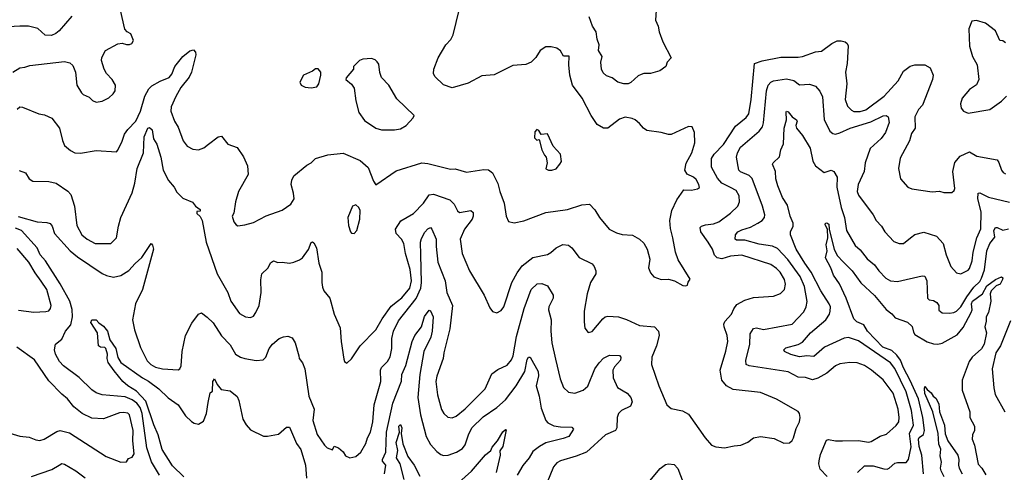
# Model space of a CAD drawing. Extents: x 1246230 to 1426786, y 660032 to 763141.
# Tile 524 of 566: x 1342294 to 1349126, y 748205 to 751350. Entities that reach past the tile are written whole.
import ezdxf

# ---------------------------------------------------------------- set-up
doc = ezdxf.new("R2010")
doc.units = 0

msp = doc.modelspace()

# ---------------------------------------------------------------- linework, layer by layer
at = {"layer": '0CON10XD'}
for points in [[(1342275, 750728.8), (1342295, 750743.8), (1342312.3, 750742.3), (1342425.9, 750695.9), (1342465, 750688), (1342516.2, 750665), (1342569.2, 750595), (1342590.3, 750510.3), (1342605, 750476.7), (1342645, 750440), (1342675.9, 750424.1), (1342715, 750422.9), (1342825, 750441.9), (1342965, 750432.5), (1342975, 750442.5), (1343004.3, 750505), (1343020.5, 750555), (1343043.7, 750586.4), (1343099.7, 750645), (1343130.7, 750715), (1343161.3, 750818.7), (1343190, 750870), (1343210.8, 750889.2), (1343268.1, 750921.9), (1343331.8, 750948.2), (1343349.3, 750970.7), (1343371.1, 751025), (1343425, 751093.3), (1343475, 751132.5), (1343499.3, 751139.3), (1343512.5, 751125), (1343516.2, 751105), (1343485.7, 750985), (1343470.2, 750949.8), (1343412.4, 750877.6), (1343376.5, 750815), (1343344.8, 750745.2), (1343341.6, 750715), (1343367.5, 750645), (1343393.6, 750603.6), (1343428.7, 750508.7), (1343455, 750471.9), (1343495, 750450.5), (1343535, 750445.6), (1343571.1, 750458.9), (1343604.6, 750485.4), (1343670, 750535), (1343695, 750540), (1343736.7, 750485), (1343802.7, 750462.7), (1343847.4, 750397.4), (1343874.3, 750335), (1343878.9, 750275), (1343811.9, 750155), (1343790, 750085), (1343778.8, 750005), (1343768.8, 749985), (1343780, 749945), (1343795, 749923.8), (1343808.3, 749918.3), (1343856.6, 749923.4), (1343915, 749940.6), (1344003.2, 749986.8), (1344115, 750027.5), (1344175, 750068.8), (1344197.5, 750105), (1344194, 750145), (1344178, 750205), (1344182.5, 750235), (1344195.7, 750264.3), (1344285, 750338), (1344316.2, 750355), (1344345, 750386), (1344431.7, 750411.7), (1344537, 750423), (1344655, 750372.5), (1344712.1, 750322.1), (1344748.3, 750228.3), (1344765, 750202.5), (1344905, 750300), (1345085, 750355.6), (1345125, 750351.4), (1345282, 750312), (1345315, 750314.5), (1345395, 750291.1), (1345515, 750308.9), (1345546.4, 750306.4), (1345574.2, 750285), (1345612, 750212), (1345625.8, 750155), (1345655.6, 750075.6), (1345670, 749985), (1345685, 749947.5), (1345725, 749938.8), (1345792.7, 749952.7), (1345945, 750009.2), (1346095, 750030.6), (1346195, 750064.2), (1346247.3, 750067.3), (1346285, 750028.8), (1346316.7, 749975), (1346383.8, 749895), (1346435, 749868.6), (1346475, 749857.1), (1346545, 749852.5), (1346594.3, 749824.3), (1346625, 749796.2), (1346648, 749755), (1346666, 749685), (1346656.7, 749625), (1346671.7, 749591.7), (1346694.2, 749564.2), (1346745, 749544), (1346795, 749546.2), (1346836.4, 749536.4), (1346895, 749503.3), (1346915, 749500), (1346927.5, 749505), (1346933, 749527), (1346947, 749547), (1346862.1, 749682.1), (1346844.2, 749735), (1346826.1, 749833.9), (1346809.1, 749899.1), (1346805.5, 749955), (1346818.9, 750025), (1346852.4, 750097.6), (1346902.5, 750167.5), (1346954.3, 750165.7), (1346995.7, 750174.3), (1347010, 750185), (1347006.2, 750205), (1346988.3, 750238.3), (1346970, 750255), (1346926.2, 750276.2), (1346908.5, 750305), (1346917, 750353), (1346957.8, 750425), (1346978.1, 750495), (1346976.1, 750566.1), (1346960, 750605), (1346935, 750607.5), (1346815, 750552.5), (1346795, 750552.9), (1346745, 750565.7), (1346645, 750579.2), (1346621.2, 750595), (1346595, 750628.8), (1346563.3, 750655), (1346544.1, 750664.1), (1346495, 750672), (1346455, 750658.8), (1346375, 750596.2), (1346345, 750596.2), (1346301.3, 750621.3), (1346258, 750685), (1346197.5, 750805), (1346130, 750895), (1346112, 750965), (1346103.6, 751036.4), (1346105.6, 751095.6), (1346066.4, 751096.4), (1346045, 751133.3), (1346020.7, 751150.7), (1345980.7, 751160.7), (1345945, 751160), (1345905, 751136.2), (1345875, 751086.2), (1345843.3, 751055), (1345805, 751039.4), (1345715, 751032.5), (1345585, 750966.9), (1345499.3, 750960.7), (1345405, 750909.5), (1345295, 750877.1), (1345235, 750897.5), (1345174.5, 750954.5), (1345165.7, 750975), (1345167.5, 751005), (1345198.1, 751085), (1345250.6, 751175), (1345285, 751212.5), (1345302.2, 751245), (1345342.9, 751415)], [(1342825, 750775.7), (1342865, 750784.4), (1342912.1, 750807.9), (1342941.2, 750835), (1342956, 750855), (1342958, 750895), (1342934.3, 750934.3), (1342895.8, 750975), (1342880, 751005), (1342860.6, 751065), (1342863.2, 751086.8), (1342890, 751135), (1342975, 751182), (1343005, 751187.5), (1343035, 751176.2), (1343055, 751178), (1343072.5, 751185), (1343083.3, 751205), (1343065, 751252.5), (1343040, 751265), (1343023, 751283), (1342992, 751415)], [(1346710.8, 751415), (1346705.4, 751345.4), (1346724.4, 751305), (1346731.4, 751265), (1346755.8, 751195), (1346813.8, 751085), (1346786.7, 751055), (1346777.5, 751025), (1346735, 750993.8), (1346670, 750975), (1346625, 750975.8), (1346605, 750970), (1346585, 750959.2), (1346535, 750912.9), (1346515, 750904.4), (1346485, 750902.9), (1346445, 750916), (1346405, 750946), (1346365, 750960), (1346341.5, 750981.5), (1346330.9, 751005), (1346326.4, 751053.6), (1346335.5, 751095), (1346310.6, 751135), (1346314.5, 751175), (1346301.5, 751215), (1346294.7, 751264.7), (1346268.8, 751305), (1346245, 751368.6)], [(1342655.7, 751375), (1342567.7, 751272.3), (1342545, 751253.3), (1342515, 751240), (1342471.2, 751241.2), (1342418.8, 751288.8), (1342355, 751304), (1342295, 751305.8), (1342175, 751296.9)], [(1349135, 751189.4), (1349115, 751202.5), (1349095, 751204), (1349065, 751273.3), (1348995, 751324.4), (1348933.3, 751343.3), (1348901.4, 751338.6), (1348878.8, 751285), (1348883.1, 751165), (1348904.2, 751095), (1348936.9, 751035), (1348949.2, 750935), (1348932.4, 750897.6), (1348885, 750863.8), (1348833.8, 750805), (1348821.2, 750765), (1348826.1, 750736.1), (1348842.5, 750715), (1348875, 750701.2), (1349025, 750725.8), (1349105.7, 750784.3), (1349141.2, 750818.8)], [(1346209.5, 749250.5), (1346216.1, 749206.1), (1346237, 749177), (1346265, 749183.8), (1346339.3, 749270.7), (1346355.5, 749284.5), (1346375, 749290.6), (1346447.5, 749285), (1346505, 749265.8), (1346595, 749224.3), (1346697.5, 749215), (1346725.7, 749185), (1346731.5, 749155), (1346711.8, 749085), (1346680, 749005), (1346676.9, 748955), (1346728.6, 748805), (1346785, 748673.3), (1346815, 748648), (1346892.5, 748632.5), (1346935, 748608.8), (1347050, 748445), (1347093.3, 748395), (1347125, 748382.9), (1347185, 748374.3), (1347251.9, 748388.1), (1347297, 748393), (1347346.7, 748415), (1347384.4, 748445.6), (1347435, 748454.2), (1347529.7, 748439.7), (1347595, 748408.8), (1347635, 748410), (1347654.1, 748425.9), (1347664, 748445), (1347681.2, 748508.8), (1347703.9, 748556.1), (1347708.8, 748585), (1347703.9, 748613.9), (1347695, 748626.7), (1347545, 748714.2), (1347435, 748760), (1347245, 748780), (1347198.1, 748805), (1347164.5, 748845), (1347153.6, 748915), (1347193.6, 749046.4), (1347206.7, 749115), (1347202.5, 749155), (1347181.5, 749215), (1347180.6, 749235), (1347187.4, 749252.6), (1347232.9, 749305), (1347248.9, 749341.1), (1347269.7, 749370.3), (1347325, 749400.6), (1347385, 749418.9), (1347525, 749429.4), (1347572.4, 749447.6), (1347600.6, 749475), (1347607.8, 749512.2), (1347601.5, 749545), (1347571.1, 749595), (1347545, 749622.3), (1347505, 749648.9), (1347305, 749712.7), (1347225, 749707.1), (1347165, 749688.2), (1347132.2, 749695), (1347114, 749714), (1347100.9, 749755), (1347070.9, 749805), (1347020.4, 749875), (1347014.4, 749905), (1347024.5, 749915.5), (1347052.5, 749925), (1347108.8, 749931.2), (1347145, 749944.4), (1347225.8, 750005), (1347276.7, 750053.3), (1347288.5, 750085), (1347286.5, 750125), (1347264, 750164), (1347226.6, 750183.4), (1347166.7, 750215), (1347135, 750249.5), (1347093.8, 750325), (1347094.5, 750384.5), (1347111.8, 750415), (1347176.7, 750483.3), (1347260.1, 750609.9), (1347335, 750669.1), (1347353.2, 750695), (1347369.8, 750795), (1347393.3, 751045), (1347445, 751064.3), (1347575, 751090), (1347695, 751088.9), (1347725, 751094.4), (1347815, 751127.5), (1347857.9, 751132.1), (1347930, 751185), (1347965, 751202), (1347993.9, 751203.9), (1348022.5, 751195), (1348036.2, 751185), (1348041.7, 751168.3), (1348035.4, 751044.6), (1348024.6, 750985.4), (1348033.3, 750905), (1348021.8, 750795), (1348037.8, 750747.8), (1348065, 750720.6), (1348082.2, 750712.2), (1348125, 750710.8), (1348165, 750723.2), (1348292.5, 750817.5), (1348388.8, 750925), (1348425, 750992.9), (1348473.2, 751026.8), (1348505, 751037.1), (1348575, 751036.2), (1348611.9, 751015), (1348631.5, 750965), (1348627.7, 750935), (1348558.1, 750755), (1348531.2, 750725), (1348504.5, 750675.5), (1348507.8, 750595), (1348481.4, 750558.6), (1348467, 750507), (1348403.4, 750386.6), (1348391.4, 750315), (1348404.2, 750244.2), (1348457.3, 750187.3), (1348485, 750174), (1348625, 750153.3), (1348675, 750158), (1348705, 750150), (1348760.7, 750149.3), (1348777.3, 750162.7), (1348782.3, 750177.7), (1348768.9, 750295), (1348781.3, 750358.7), (1348819.4, 750400.6), (1348885, 750431.5), (1348935, 750401.9), (1349075, 750376.2), (1349087.7, 750357.7), (1349105, 750303.3), (1349117.7, 750287.7), (1349135, 750278.8)], [(1342245, 750985.6), (1342293.8, 751016.2), (1342330.3, 751019.7), (1342365, 751032), (1342605, 751060), (1342640.7, 751050.7), (1342661.9, 751031.9), (1342680.8, 750985), (1342690.8, 750895), (1342722.1, 750842.1), (1342735, 750828.8), (1342775, 750812), (1342799.3, 750789.3), (1342825, 750775.7)], [(1344895, 750583.8), (1344935, 750592), (1344975.8, 750614.2), (1345023, 750667), (1345030, 750685), (1344910.9, 750800.9), (1344855.4, 750895.4), (1344805, 750947.5), (1344791.7, 750981.7), (1344785, 751040), (1344775, 751057.5), (1344760.7, 751070.7), (1344735, 751080), (1344675, 751076.2), (1344652.5, 751065), (1344610, 751025), (1344610, 751005), (1344560, 750945), (1344557.5, 750935), (1344595, 750901.2), (1344614.2, 750875), (1344625.7, 750785), (1344645.7, 750705), (1344685, 750649.2), (1344765.8, 750595.8), (1344805, 750584.2), (1344895, 750583.8)], [(1344315, 750876.7), (1344355, 750884), (1344370, 750905), (1344384, 750965), (1344383.8, 750985), (1344365, 751007.5), (1344345, 751007.5), (1344325, 750992.5), (1344262.5, 750965), (1344237.5, 750915), (1344247.5, 750895), (1344275, 750880), (1344315, 750876.7)], [(1347896.6, 748176.6), (1347847.4, 748227.4), (1347838.7, 748265), (1347840.6, 748285), (1347850.6, 748329.4), (1347892.5, 748427.5), (1347906.3, 748433.7), (1347955, 748424.2), (1348003.8, 748423.8), (1348115, 748425.6), (1348184.4, 748415.6), (1348201.4, 748418.6), (1348265, 748455.6), (1348308.9, 748471.1), (1348375, 748529.4), (1348393.5, 748555), (1348396.6, 748585), (1348390, 748645), (1348353.7, 748755), (1348285, 748847.5), (1348205, 748915.5), (1348155, 748947.9), (1348105, 748965.4), (1348052.8, 748967.2), (1347985, 748958.6), (1347955, 748945.7), (1347895, 748893.5), (1347831.2, 748858.8), (1347795, 748847.5), (1347745, 748862.9), (1347695, 748866.8), (1347625, 748902.5), (1347355, 748944.4), (1347333.8, 748955), (1347332.4, 748982.4), (1347360.5, 749095), (1347362.3, 749167.7), (1347385, 749203.8), (1347405, 749208), (1347455, 749198.1), (1347654, 749235), (1347735, 749319.2), (1347750.4, 749355), (1347757.3, 749392.7), (1347738.1, 749495), (1347709.2, 749565), (1347623.6, 749683.6), (1347551.2, 749761.2), (1347517.1, 749777.1), (1347425, 749790.7), (1347325, 749817.5), (1347268.5, 749818.5), (1347257.5, 749825), (1347260, 749855), (1347276.7, 749875), (1347305, 749890), (1347365, 749907.7), (1347415, 749936.2), (1347445.6, 749955), (1347461.1, 749975), (1347463.6, 749995), (1347448, 750055), (1347376.1, 750246.1), (1347355, 750266.8), (1347295, 750291.8), (1347282.5, 750305), (1347268.5, 750395), (1347274.5, 750425), (1347294.8, 750465.2), (1347425.7, 750574.3), (1347447.8, 750605), (1347455, 750632.5), (1347475.4, 750854.6), (1347487.1, 750895), (1347505, 750915.8), (1347525, 750925.6), (1347615, 750939.5), (1347665, 750926.9), (1347705, 750896.7), (1347775, 750901.4), (1347815, 750888), (1347845, 750852), (1347864.6, 750814.6), (1347875.3, 750655.3), (1347915, 750574.3), (1347935, 750558.6), (1347955, 750555.5), (1347985, 750563.1), (1348055, 750595.9), (1348199.9, 750640.1), (1348285, 750681.1), (1348305, 750684.2), (1348319.2, 750675), (1348325.6, 750635), (1348302.2, 750565), (1348271.1, 750525), (1348194.6, 750455), (1348160.9, 750355), (1348152.2, 750295), (1348112.2, 750205), (1348105.6, 750155), (1348115, 750130), (1348216.2, 749995), (1348235.8, 749955), (1348274, 749915), (1348297, 749877), (1348359.7, 749809.7), (1348395.8, 749795.8), (1348425, 749795.8), (1348475, 749834.2), (1348505, 749857.1), (1348567.3, 749872.7), (1348654.7, 749844.7), (1348701.5, 749795), (1348723.3, 749715), (1348755.5, 749635.5), (1348795, 749590), (1348825, 749584.3), (1348875, 749609.2), (1348885, 749622), (1348901.9, 749675), (1348909.1, 749735), (1348935.8, 749835), (1348962.5, 749897.5), (1348965.8, 750015), (1348942.8, 750105), (1348944.4, 750145.6), (1348955, 750147.1), (1349016.9, 750116.9), (1349162.4, 750082.4)], [(1348107.1, 748205), (1348155, 748250), (1348215, 748250.7), (1348288.8, 748228.8), (1348312.2, 748227.8), (1348326.6, 748233.4), (1348365, 748268.1), (1348385, 748274.5), (1348445, 748272.9), (1348460.9, 748295), (1348478.4, 748381.6), (1348468.2, 748475), (1348496.4, 748533.6), (1348482.6, 748635), (1348445.5, 748765), (1348365, 748927.1), (1348336.7, 748966.7), (1348115, 749117.8), (1348045, 749140.9), (1348015, 749136.8), (1347876.9, 749075), (1347805, 749010.8), (1347755, 749014.7), (1347705, 749008.2), (1347644.8, 749024.8), (1347600, 749045), (1347596, 749055), (1347610, 749070), (1347695, 749092.7), (1347725, 749110), (1347781.8, 749175), (1347886.4, 749265), (1347911.8, 749305), (1347917.7, 749325), (1347918.5, 749355), (1347911.5, 749375), (1347851.4, 749465), (1347786.6, 749596.6), (1347741.4, 749658.6), (1347681.5, 749755), (1347641.5, 749855), (1347641.9, 749875), (1347661.1, 749915), (1347661.5, 749935), (1347640, 749985), (1347621.9, 750061.9), (1347586.7, 750115), (1347553.1, 750195), (1347540.6, 750245), (1347537.1, 750295), (1347518, 750345), (1347521.2, 750355), (1347565, 750396.7), (1347576, 750445), (1347593.6, 750486.4), (1347598.4, 750595), (1347613.5, 750655), (1347612.4, 750707.6), (1347615, 750713.8), (1347625, 750709.5), (1347654.3, 750674.3), (1347684.7, 750654.7), (1347688, 750645), (1347679.5, 750615), (1347683.5, 750595), (1347726.4, 750545), (1347777.4, 750457.4), (1347797.4, 750367.4), (1347815.3, 750335.3), (1347875, 750289.2), (1347925, 750303.3), (1347942.5, 750295), (1347965.6, 750255), (1347964, 750186), (1347994.7, 750044.7), (1348016.4, 749975), (1348030.6, 749885), (1348090.1, 749780.1), (1348125, 749751.5), (1348175, 749689.4), (1348225, 749645.6), (1348255, 749604.4), (1348304.5, 749555), (1348335, 749536.2), (1348385, 749530), (1348555, 749570), (1348575, 749568), (1348588.5, 749535), (1348592.1, 749415), (1348605, 749403.4), (1348635, 749399.5), (1348658.1, 749385), (1348670.6, 749365), (1348672.2, 749332.2), (1348693.6, 749313.6), (1348745, 749311.5), (1348775, 749314.5), (1348795, 749323.6), (1348823.4, 749355), (1348865, 749424.7), (1348915, 749492.2), (1348955, 749532), (1348967.6, 749555), (1348987.2, 749612.8), (1349003.8, 749745), (1349024.7, 749795), (1349060.3, 749839.7), (1349053.8, 749885), (1349064.8, 749905.2), (1349076, 749906), (1349115, 749887.8), (1349155, 749896.5)], [(1342290.9, 750300.9), (1342335, 750286), (1342359.2, 750245), (1342385, 750226.9), (1342495, 750226.4), (1342545.8, 750215), (1342628.5, 750158.5), (1342648.1, 750135), (1342674.6, 750055), (1342689.8, 749919.8), (1342725.6, 749855), (1342761.4, 749825), (1342816.7, 749795), (1342925, 749794), (1342966.2, 749835), (1342978.6, 749915), (1342995.7, 749975), (1343074.1, 750145.9), (1343092.3, 750215), (1343107.9, 750315), (1343152.5, 750425), (1343157.3, 750535), (1343183.3, 750595), (1343195, 750601.5), (1343212.7, 750585), (1343221.1, 750521.1), (1343244.4, 750485), (1343273.6, 750395), (1343289.2, 750305), (1343325, 750233.3), (1343365, 750186.2), (1343385, 750151.2), (1343425, 750110), (1343493, 750083), (1343513.3, 750053.3), (1343545, 750030), (1343545, 750020), (1343523.3, 750016.7), (1343523, 750003), (1343545, 749982.5), (1343560, 749955), (1343588.2, 749805), (1343664.5, 749585), (1343736.8, 749455), (1343759.1, 749395), (1343819.3, 749309.3), (1343860, 749285), (1343895, 749280.6), (1343915, 749290), (1343932.5, 749315), (1343954.2, 749365), (1343968.6, 749455), (1343967.3, 749542.7), (1343974.2, 749585), (1344015.9, 749624.1), (1344026.7, 749645), (1344035, 749660), (1344055, 749673.3), (1344085, 749663.3), (1344115, 749666), (1344165, 749658), (1344195, 749664), (1344235, 749682.5), (1344255, 749696), (1344296.9, 749753.1), (1344315, 749802.5), (1344325, 749807.5), (1344335, 749800), (1344352.2, 749765), (1344368.3, 749658.2), (1344390.5, 749595), (1344389.4, 749525), (1344395, 749492.5), (1344404.3, 749465), (1344446.7, 749415), (1344475, 749303.3), (1344518.3, 749208.3), (1344524.1, 749114.1), (1344541.7, 748991.7), (1344547.5, 748975), (1344563, 748963), (1344595, 748992.5), (1344655.5, 749084.5), (1344765.3, 749194.7), (1344809, 749271), (1344871, 749359), (1344914.8, 749395.2), (1344945, 749418), (1345001.4, 749485), (1345011.9, 749535), (1345003.2, 749613.2), (1344970.3, 749725), (1344960, 749795), (1344944, 749824), (1344905.7, 749865), (1344901.1, 749895), (1344938.5, 749951.5), (1345027.2, 750002.8), (1345095, 750075.7), (1345135, 750131.9), (1345165, 750136.5), (1345277.9, 750097.9), (1345309.2, 750069.2), (1345332.1, 750022.1), (1345345, 750010.6), (1345424.1, 750024.1), (1345439.3, 750009.3), (1345441.1, 749985), (1345433.6, 749965), (1345380.3, 749895), (1345351.1, 749825), (1345364.4, 749725), (1345414.2, 749605), (1345516, 749435), (1345555, 749347.5), (1345575, 749323.3), (1345605, 749313.3), (1345635, 749330), (1345652, 749355), (1345709.1, 749525), (1345745, 749590.8), (1345780.2, 749639.8), (1345855, 749698.1), (1345955, 749719.1), (1345978.7, 749731.3), (1346015, 749765.5), (1346062.1, 749787.9), (1346102.4, 749782.4), (1346124.7, 749764.7), (1346175, 749697.1), (1346265, 749652.9), (1346279.4, 749635), (1346291.1, 749605), (1346291.1, 749585), (1346254.4, 749525), (1346230.6, 749445), (1346211.4, 749325), (1346209.5, 749250.5)], [(1345985, 750303.8), (1346016.1, 750313.9), (1346042.5, 750345), (1346052.5, 750365), (1346046.7, 750415), (1345995, 750470), (1345955, 750557.5), (1345912.5, 750552.5), (1345895, 750580), (1345883, 750587), (1345868.3, 750571.7), (1345865, 750530), (1345883, 750513), (1345897, 750517), (1345916.7, 750445), (1345935, 750407.5), (1345947.5, 750395), (1345953.3, 750355), (1345943.8, 750313.8), (1345963.9, 750303.9), (1345985, 750303.8)], [(1344615, 749863.3), (1344633.9, 749886.1), (1344654, 749965), (1344656.7, 750025), (1344647.5, 750045), (1344625, 750063.3), (1344603.3, 750055), (1344569.4, 749975), (1344575, 749920), (1344590, 749875), (1344596.4, 749866.4), (1344615, 749863.3)], [(1342283, 749983), (1342415, 749944.4), (1342481.7, 749941.7), (1342504.2, 749934.2), (1342518.6, 749915), (1342535.8, 749865), (1342643.3, 749743.3), (1342695, 749701.5), (1342865, 749585.7), (1342895, 749571.4), (1342945, 749561.4), (1342995, 749573.1), (1343051.8, 749608.2), (1343095, 749655.6), (1343142.1, 749697.9), (1343205, 749794.2), (1343214.4, 749784.4), (1343221.1, 749755), (1343144.6, 749475), (1343096.5, 749375), (1343076.5, 749265), (1343090.5, 749195), (1343131.3, 749071.3), (1343178.9, 748978.9), (1343202.5, 748955), (1343235, 748935.6), (1343283.7, 748923.7), (1343393.8, 748916.2), (1343405, 748923.3), (1343414.2, 748945), (1343420.6, 749045), (1343445, 749156.2), (1343488.8, 749241.2), (1343535, 749303.8)], [(1343264, 748185), (1343207.9, 748277.9), (1343176.1, 748375), (1343143.1, 748615), (1343128.5, 748655), (1343105.8, 748685.8), (1343075, 748708), (1343025, 748728.5), (1342865, 748743.1), (1342825, 748757.1), (1342795, 748777.9), (1342706.9, 748865), (1342596.7, 748945), (1342570.9, 748975), (1342542.2, 749025), (1342535.6, 749055), (1342542, 749095), (1342585, 749130), (1342610.6, 749185), (1342649.5, 749230.5), (1342660.7, 749285), (1342656.9, 749336.9), (1342641.8, 749395), (1342574, 749514), (1342472.7, 749675), (1342435.3, 749715.3), (1342415, 749765.6), (1342306.2, 749886.2), (1342265, 749900.2)], [(1343535, 749303.8), (1343555, 749313.3), (1343595, 749283.8), (1343635, 749243.8), (1343695, 749153.1), (1343755, 749092), (1343790, 749025), (1343825, 749004.5), (1343856.3, 748996.3), (1343935, 748982.2), (1343982.6, 748987.4), (1344001.4, 749005), (1344025, 749066.2), (1344048.8, 749095), (1344095, 749133.8), (1344123.9, 749146.1), (1344155, 749150), (1344185, 749140), (1344204, 749105), (1344231.2, 749015), (1344232, 748995), (1344256.4, 748966.4), (1344271.9, 748925), (1344300.9, 748735), (1344337.7, 748645), (1344326.5, 748565), (1344358.2, 748468.2), (1344408, 748395), (1344428, 748375), (1344465, 748362.2), (1344476, 748386), (1344505, 748376.4), (1344537.8, 748347.8), (1344555, 748319.2), (1344585, 748305.8), (1344625, 748316), (1344661.2, 748345), (1344695.7, 748405), (1344706.9, 748445), (1344727.8, 748485), (1344744.6, 748555), (1344753.1, 748675), (1344799.1, 748835), (1344797.1, 748915), (1344805, 748934.3), (1344845.9, 748974.1), (1344863.5, 749006.5), (1344874.7, 749065), (1344875.3, 749135), (1344887.3, 749185), (1344922.2, 749257.8), (1345045, 749413.1), (1345075.9, 749485), (1345082.8, 749525), (1345077.4, 749715), (1345075.3, 749805), (1345080.6, 749829.4), (1345105.8, 749874.2), (1345125, 749895.6), (1345145, 749906), (1345154.4, 749894.4), (1345183.1, 749825), (1345182.4, 749775), (1345195.4, 749665.4), (1345246, 749536), (1345258.2, 749455), (1345296.7, 749365), (1345278.8, 749201.2), (1345235.6, 749035), (1345231.5, 748995), (1345187.6, 748872.4), (1345182.1, 748835), (1345193.1, 748743.1), (1345221.5, 748641.5), (1345237.5, 748615), (1345265, 748588.8), (1345295, 748584.2), (1345322, 748595), (1345384.7, 748645.3), (1345522.9, 748785), (1345570.4, 748889.6), (1345610.7, 748919.3), (1345675, 748949.4), (1345705, 748985.7), (1345717.6, 749015), (1345741.7, 749148.3), (1345795, 749342.5), (1345842.2, 749475), (1345885, 749514.2), (1345917.7, 749517.7), (1345955, 749500), (1345995.8, 749435), (1345994.3, 749415), (1345965.5, 749355), (1345963.5, 749335), (1345981.2, 749265), (1345978.8, 749185), (1345986.4, 749105), (1346011.5, 748991.5), (1346043.1, 748855), (1346068, 748795), (1346101.7, 748761.7), (1346145, 748754.2), (1346203.3, 748775), (1346235, 748803.3), (1346285.4, 748925), (1346313.7, 748966.3), (1346345, 748997.8), (1346385, 749018), (1346455.7, 749015.7), (1346463.8, 749005), (1346462, 748985), (1346421.8, 748938.2), (1346410.4, 748915), (1346412.4, 748862.4), (1346442.5, 748795), (1346508.1, 748755), (1346534.4, 748725), (1346544.2, 748695.8), (1346531.4, 748665), (1346469.2, 748635), (1346448.6, 748615), (1346440, 748585), (1346437.1, 748515), (1346427.5, 748495), (1346357.5, 748465), (1346225.8, 748345), (1346155, 748317.3), (1346045.4, 748284.6), (1346019.6, 748270.4), (1345997.6, 748242.4), (1345950.4, 748129.6)], [(1348563.9, 748195), (1348553.6, 748325), (1348534.2, 748385), (1348529.3, 748435), (1348535, 748447.9), (1348565, 748468.5), (1348571.9, 748495), (1348559.8, 748585), (1348531.1, 748715), (1348473.2, 748843.2), (1348425, 748931.8), (1348405.3, 748985.3), (1348380.1, 749020.1), (1348345, 749051.5), (1348282.6, 749075), (1348176.2, 749185), (1348149.8, 749229.8), (1348101.7, 749251.7), (1348081.5, 749271.5), (1348029.2, 749415), (1347981.1, 749515), (1347940, 749575), (1347921.2, 749625), (1347883.8, 749695), (1347895.9, 749744.1), (1347890.4, 749785), (1347900.4, 749835), (1347899.2, 749895), (1347882.2, 749925), (1347884.6, 749935.4), (1347895, 749939.5), (1347909.2, 749929.3), (1347910, 749895), (1347944.2, 749754.2), (1347968.7, 749708.7), (1348006.8, 749666.8), (1348069.1, 749605), (1348131.1, 749521.1), (1348225, 749432.9), (1348305.2, 749335.2), (1348345.2, 749305.2), (1348367.6, 749277.6), (1348455, 749249.2), (1348487.2, 749217.2), (1348495, 749180), (1348505, 749163.1), (1348591.3, 749111.3), (1348635, 749097.8), (1348665, 749095.3), (1348695, 749103.4), (1348799, 749161), (1348839.6, 749210.4), (1348896.1, 749315), (1348901.6, 749335), (1348898.8, 749375), (1348905.9, 749394.1), (1348975.1, 749444.9), (1349005, 749500.7), (1349065, 749544.5), (1349105, 749563.8), (1349115, 749556.7), (1349114.2, 749545), (1349097.7, 749512.3), (1349068.3, 749501.7), (1349033.4, 749466.6), (1349026.8, 749445), (1349032.2, 749395), (1349014.8, 749315), (1348999.4, 749285), (1349000, 749255), (1348991.2, 749215), (1349002.7, 749175), (1348986.8, 749095), (1348967.6, 749062.4), (1348902.4, 749005), (1348882.4, 748975), (1348833.9, 748845), (1348833.8, 748775), (1348887.3, 748625), (1348886, 748585), (1348919.1, 748525), (1348919.1, 748495), (1348904.7, 748465), (1348902.2, 748435), (1348918.9, 748395), (1348945, 748261.8), (1348970, 748235), (1348998.4, 748188.4)], [(1342285, 749332.2), (1342391.3, 749318.7), (1342475, 749321.4), (1342495, 749327.5), (1342507.8, 749342.2), (1342512.7, 749365), (1342482, 749475), (1342443.4, 749533.4), (1342400.5, 749590.5), (1342356.2, 749666.2), (1342275, 749759.3)], [(1344825.3, 748195), (1344834.6, 748255), (1344811.6, 748281.6), (1344810.5, 748295), (1344834.8, 748345), (1344839.8, 748485), (1344881.8, 748685), (1344941.9, 748838.1), (1344945.3, 748885), (1344973, 748947), (1345017.3, 749115), (1345036.4, 749155), (1345080.8, 749215), (1345101.7, 749288.3), (1345135, 749331.2), (1345145, 749326.7), (1345163.3, 749285), (1345156.7, 749186.7), (1345146.8, 749145), (1345098.7, 749045), (1345070.8, 748885), (1345056.2, 748725), (1345075.3, 748605.3), (1345114.6, 748455), (1345145, 748398.6), (1345188.9, 748348.9), (1345215, 748329.2), (1345235, 748322.5), (1345265.7, 748324.3), (1345325, 748345.7), (1345365, 748370.6), (1345385, 748396), (1345407.5, 748465), (1345431.8, 748515), (1345509.2, 748590.8), (1345605.2, 748654.8), (1345665, 748709.1), (1345738.1, 748805), (1345799.2, 748905), (1345815, 748990), (1345825, 749006), (1345835, 749006.2), (1345892.3, 748905), (1345894, 748875), (1345877.1, 748805), (1345898.2, 748735), (1345911.7, 748651.7), (1345943.5, 748565), (1345958.4, 748548.4), (1345999.1, 748529.1), (1346045, 748520.4), (1346125, 748518), (1346136.2, 748505), (1346104.2, 748455), (1346065, 748439.1), (1345945, 748409.2), (1345899.5, 748385), (1345855, 748350.5), (1345828.8, 748305), (1345785, 748252.5), (1345744.7, 748185.3)], [(1343433.1, 748175), (1343355, 748251.1), (1343283.1, 748363.1), (1343254.8, 748465), (1343224.4, 748535), (1343168.4, 748698.4), (1343105, 748768.9), (1343044.4, 748805), (1343009.5, 748835), (1342950.1, 748910.1), (1342908.1, 748968.1), (1342900.9, 748995), (1342902.9, 749025), (1342890.6, 749065), (1342885, 749071.4), (1342855, 749074.5), (1342840, 749085), (1342833.9, 749175), (1342787.8, 749245), (1342795, 749264.6), (1342824.7, 749264.7), (1342842.6, 749242.6), (1342875, 749220.6), (1342902.6, 749185), (1342919.2, 749125), (1342960, 749065), (1342975, 749002.5), (1342995, 748968.2), (1343145, 748861.1), (1343188.4, 748838.4), (1343259.8, 748785), (1343323, 748723), (1343393.3, 748675), (1343445, 748598.1), (1343485, 748558.9), (1343505, 748546.7), (1343535, 748540.8), (1343568.6, 748561.4), (1343590.9, 748615), (1343600.5, 748690.5), (1343615, 748757.5), (1343631.7, 748768.3), (1343633.3, 748835), (1343645, 748853.8), (1343664.4, 748814.4), (1343691.2, 748781.2), (1343755, 748770.8), (1343801.5, 748731.5), (1343813.8, 748705), (1343842.5, 748575), (1343864.6, 748534.6), (1343895, 748500.6), (1343985, 748457.5), (1344014.1, 748455.9), (1344089.1, 748470.9), (1344145, 748518.8), (1344165, 748520), (1344214.6, 748404.6), (1344245, 748363.3), (1344275.9, 748255), (1344283.6, 748165)], [(1349168.3, 749258.3), (1349098.9, 749085), (1349067.7, 749035), (1349041.8, 748925), (1349052.1, 748792.1), (1349061.4, 748745), (1349129.2, 748625)], [(1342225, 748478.2), (1342295, 748457.3), (1342360.2, 748450.2), (1342405, 748431.1), (1342433.2, 748426.8), (1342463.4, 748436.6), (1342550.9, 748489.1), (1342575, 748495.7), (1342640.2, 748480.2), (1342893.3, 748315), (1342995, 748276), (1343035, 748277.5), (1343048.8, 748301.2), (1343075, 748310), (1343087.3, 748332.7), (1343078.8, 748425), (1343080.8, 748495), (1343056.5, 748605), (1343045, 748615.5), (1343015, 748620), (1342985, 748617.8), (1342875, 748576.5), (1342795, 748582.2), (1342728, 748615), (1342670.2, 748660.2), (1342625.7, 748715), (1342585, 748747.1), (1342495, 748840.6), (1342396, 748986), (1342273.9, 749075)], [(1348707.5, 748175), (1348686.9, 748215), (1348683.3, 748235), (1348690.8, 748275), (1348680.3, 748320.3), (1348685.4, 748365), (1348671.3, 748401.3), (1348666.5, 748475), (1348630.8, 748625), (1348575, 748753.1), (1348572.8, 748787.2), (1348575, 748802.5), (1348590.2, 748780.2), (1348617.8, 748757.8), (1348632.9, 748735), (1348651.2, 748721.2), (1348670.7, 748680.7), (1348675.8, 748625), (1348711.7, 748531.7), (1348715, 748473.3), (1348734.5, 748425), (1348802.2, 748325), (1348811.1, 748295), (1348806.9, 748255), (1348812.3, 748235), (1348832.9, 748195)], [(1344960.3, 748155), (1344933.4, 748265), (1344908.2, 748305), (1344917.1, 748357.1), (1344906.6, 748413.4), (1344930, 748485), (1344924.7, 748525), (1344935, 748537.5), (1344944.4, 748515), (1344940, 748475), (1344952.4, 748402.4), (1344986.7, 748315), (1345030.9, 748255), (1345069.5, 748179.5)], [(1345455.3, 748244.7), (1345525, 748325.7), (1345562.3, 748357.7), (1345571.1, 748378.9), (1345608.1, 748425), (1345645, 748486.7), (1345665, 748502.5), (1345670, 748500), (1345645.4, 748384.6), (1345626, 748355), (1345628, 748325), (1345599.6, 748205)], [(1342375, 748176.5), (1342516, 748225), (1342566.9, 748255), (1342585, 748266.4), (1342605, 748261.5), (1342682.9, 748215), (1342747.4, 748167.4)], [(1345340.6, 748135), (1345427.6, 748212.4), (1345455.3, 748244.7)], [(1346631.4, 748105), (1346737.1, 748232.9), (1346775, 748258.8), (1346795, 748263.8), (1346835, 748258.8), (1346861.2, 748231.2), (1346898, 748135)]]:
    msp.add_lwpolyline(points, dxfattribs=at)

doc.saveas('drawing.dxf')
